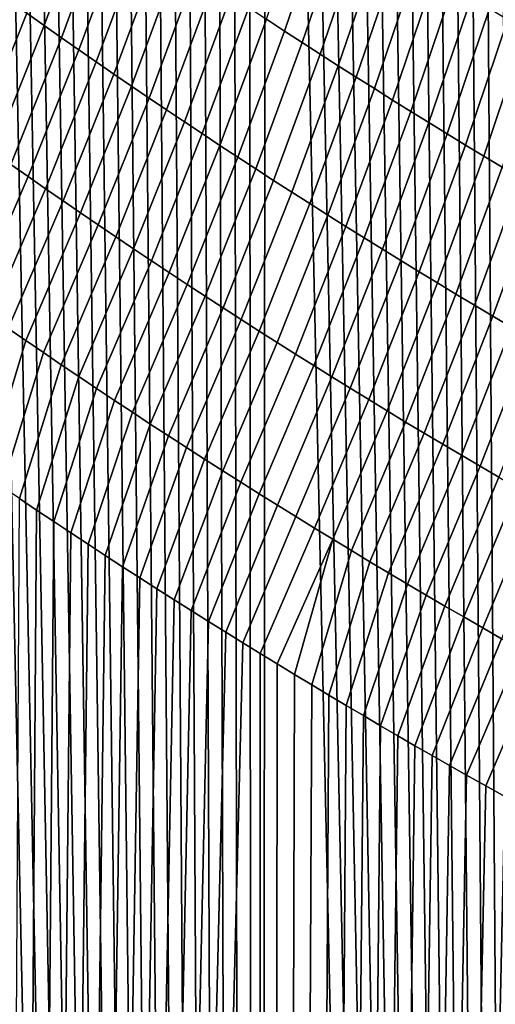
# Model space of a CAD drawing. Header units: metres. Extents: x -240 to 45, y -77 to 27.
# Tile 719 of 1056: x 7.57 to 8.83, y -30.68 to -28.07. Entities that reach past the tile are written whole.
import ezdxf

# ---------------------------------------------------------------- set-up
doc = ezdxf.new("R2010")
doc.units = ezdxf.units.M
doc.layers.add('solid_102011X2', color=7, linetype='CONTINUOUS')

msp = doc.modelspace()

# ---------------------------------------------------------------- linework, layer by layer
at = {"layer": 'solid_102011X2'}
for points in [[(7.393722, -60.200001, 117.582504), (8.205433, -60.200001, 118.166084), (7.445501, -24.273819, 117.621597), (7.402715, -24.239401, 117.589317)], [(8.205433, -60.200001, 118.166084), (7.488349, -24.308147, 117.653748), (7.445501, -24.273819, 117.621597)], [(8.205433, -60.200001, 118.166084), (7.531259, -24.342386, 117.68576), (7.488349, -24.308147, 117.653748)], [(8.205433, -60.200001, 118.166084), (7.574229, -24.376534, 117.717644), (7.531259, -24.342386, 117.68576)], [(8.205433, -60.200001, 118.166084), (7.617257, -24.410593, 117.749397), (7.574229, -24.376534, 117.717644)], [(8.205433, -60.200001, 118.166084), (7.660342, -24.444559, 117.781006), (7.617257, -24.410593, 117.749397)], [(8.205433, -60.200001, 118.166084), (7.703483, -24.478432, 117.812485), (7.660342, -24.444559, 117.781006)], [(8.205433, -60.200001, 118.166084), (7.746677, -24.512209, 117.843826), (7.703483, -24.478432, 117.812485)], [(8.205433, -60.200001, 118.166084), (7.789925, -24.545893, 117.875031), (7.746677, -24.512209, 117.843826)], [(8.205433, -60.200001, 118.166084), (7.833222, -24.579479, 117.906097), (7.789925, -24.545893, 117.875031)], [(8.205433, -60.200001, 118.166084), (7.87657, -24.612968, 117.937027), (7.833222, -24.579479, 117.906097)], [(8.205433, -60.200001, 118.166084), (7.919966, -24.646358, 117.967812), (7.87657, -24.612968, 117.937027)], [(8.205433, -60.200001, 118.166084), (7.963408, -24.679647, 117.998459), (7.919966, -24.646358, 117.967812)], [(8.205433, -60.200001, 118.166084), (8.006894, -24.712837, 118.028969), (7.963408, -24.679647, 117.998459)], [(8.205433, -60.200001, 118.166084), (8.050425, -24.745924, 118.059334), (8.006894, -24.712837, 118.028969)], [(8.205433, -60.200001, 118.166084), (8.093996, -24.778906, 118.089561), (8.050425, -24.745924, 118.059334)], [(8.205433, -60.200001, 118.166084), (8.137609, -24.811785, 118.119644), (8.093996, -24.778906, 118.089561)], [(8.205433, -60.200001, 118.166084), (8.181258, -24.844557, 118.149582), (8.137609, -24.811785, 118.119644)], [(8.205433, -60.200001, 118.166084), (8.224946, -24.877222, 118.179375), (8.181258, -24.844557, 118.149582)], [(8.205433, -60.200001, 118.166084), (9.045224, -60.200001, 118.708481), (8.268669, -24.909781, 118.209023), (8.224946, -24.877222, 118.179375)], [(9.045224, -60.200001, 118.708481), (8.312426, -24.942228, 118.238533), (8.268669, -24.909781, 118.209023)], [(9.045224, -60.200001, 118.708481), (8.356215, -24.974566, 118.267891), (8.312426, -24.942228, 118.238533)], [(9.045224, -60.200001, 118.708481), (8.400034, -25.006792, 118.297104), (8.356215, -24.974566, 118.267891)], [(9.045224, -60.200001, 118.708481), (8.443888, -25.038912, 118.326172), (8.400034, -25.006792, 118.297104)], [(9.045224, -60.200001, 118.708481), (8.487778, -25.070929, 118.355103), (8.443888, -25.038912, 118.326172)], [(9.045224, -60.200001, 118.708481), (8.531703, -25.10284, 118.383888), (8.487778, -25.070929, 118.355103)], [(9.045224, -60.200001, 118.708481), (8.575664, -25.134649, 118.412537), (8.531703, -25.10284, 118.383888)], [(9.045224, -60.200001, 118.708481), (8.619659, -25.166355, 118.44104), (8.575664, -25.134649, 118.412537)], [(9.045224, -60.200001, 118.708481), (8.663689, -25.197956, 118.469406), (8.619659, -25.166355, 118.44104)], [(9.045224, -60.200001, 118.708481), (8.707752, -25.229452, 118.497627), (8.663689, -25.197956, 118.469406)], [(9.045224, -60.200001, 118.708481), (8.751848, -25.260845, 118.525711), (8.707752, -25.229452, 118.497627)], [(9.045224, -60.200001, 118.708481), (8.795978, -25.292133, 118.553658), (8.751848, -25.260845, 118.525711)], [(9.045224, -60.200001, 118.708481), (8.840139, -25.323317, 118.581459), (8.795978, -25.292133, 118.553658)], [(7.592296, -28.049006, 85.360237), (7.715491, -27.716005, 85.185974), (7.761414, -27.748375, 85.153297), (7.638173, -28.081484, 85.326813)], [(7.638173, -28.081484, 85.326813), (7.761414, -27.748375, 85.153297), (7.807464, -27.780621, 85.120728), (7.684182, -28.113844, 85.293488)], [(8.227638, -28.065184, 84.832207), (8.340084, -27.734293, 84.652733), (8.387428, -27.76511, 84.621933), (8.274957, -28.096157, 84.800682)], [(8.274957, -28.096157, 84.800682), (8.387428, -27.76511, 84.621933), (8.434894, -27.795792, 84.59124), (8.322401, -28.126997, 84.769257)], [(7.684182, -28.113844, 85.293488), (7.807464, -27.780621, 85.120728), (7.853642, -27.812744, 85.088257), (7.730324, -28.146084, 85.260262)], [(8.322401, -28.126997, 84.769257), (8.434894, -27.795792, 84.59124), (8.482478, -27.826336, 84.560661), (8.369971, -28.157703, 84.737946)], [(7.730324, -28.146084, 85.260262), (7.853642, -27.812744, 85.088257), (7.899947, -27.844744, 85.055885), (7.776598, -28.178202, 85.227135)], [(8.369971, -28.157703, 84.737946), (8.482478, -27.826336, 84.560661), (8.530184, -27.856743, 84.53019), (8.417666, -28.188274, 84.706734)], [(7.776598, -28.178202, 85.227135), (7.899947, -27.844744, 85.055885), (7.946379, -27.876617, 85.023621), (7.823005, -28.210199, 85.194115)], [(7.823005, -28.210199, 85.194115), (7.946379, -27.876617, 85.023621), (7.992939, -27.908365, 84.991455), (7.869545, -28.242073, 85.161201)], [(8.417666, -28.188274, 84.706734), (8.530184, -27.856743, 84.53019), (8.578009, -27.887011, 84.499825), (8.465487, -28.218712, 84.675636)], [(8.465487, -28.218712, 84.675636), (8.578009, -27.887011, 84.499825), (8.625954, -27.917141, 84.469566), (8.513433, -28.249012, 84.644653)], [(7.869545, -28.242073, 85.161201), (7.992939, -27.908365, 84.991455), (8.039626, -27.939987, 84.959396), (7.916215, -28.273823, 85.128387)], [(8.513433, -28.249012, 84.644653), (8.625954, -27.917141, 84.469566), (8.674019, -27.94713, 84.439423), (8.561502, -28.279177, 84.613777)], [(7.916215, -28.273823, 85.128387), (8.039626, -27.939987, 84.959396), (8.086439, -27.971479, 84.927437), (7.963018, -28.305449, 85.09568)], [(8.561502, -28.279177, 84.613777), (8.674019, -27.94713, 84.439423), (8.722202, -27.976978, 84.409393), (8.609698, -28.309202, 84.583015)], [(7.963018, -28.305449, 85.09568), (8.086439, -27.971479, 84.927437), (8.133379, -28.002844, 84.895592), (8.009953, -28.33695, 85.063072)], [(8.609698, -28.309202, 84.583015), (8.722202, -27.976978, 84.409393), (8.770505, -28.006685, 84.379471), (8.658017, -28.339087, 84.552361)], [(8.009953, -28.33695, 85.063072), (8.133379, -28.002844, 84.895592), (8.180446, -28.034079, 84.863846), (8.057019, -28.368324, 85.030579)], [(8.658017, -28.339087, 84.552361), (8.770505, -28.006685, 84.379471), (8.818927, -28.036247, 84.349663), (8.706461, -28.368834, 84.52182)], [(7.41206, -28.352148, 85.555283), (7.546553, -28.016409, 85.393768), (7.592296, -28.049006, 85.360237), (7.457788, -28.384838, 85.520981)], [(8.057019, -28.368324, 85.030579), (8.180446, -28.034079, 84.863846), (8.227638, -28.065184, 84.832207), (8.104217, -28.39957, 84.998184)], [(8.706461, -28.368834, 84.52182), (8.818927, -28.036247, 84.349663), (8.867468, -28.065668, 84.319969), (8.755029, -28.398439, 84.491394)], [(7.457788, -28.384838, 85.520981), (7.592296, -28.049006, 85.360237), (7.638173, -28.081484, 85.326813), (7.503654, -28.417414, 85.486778)], [(7.503654, -28.417414, 85.486778), (7.638173, -28.081484, 85.326813), (7.684182, -28.113844, 85.293488), (7.549657, -28.449873, 85.452682)], [(8.104217, -28.39957, 84.998184), (8.227638, -28.065184, 84.832207), (8.274957, -28.096157, 84.800682), (8.151546, -28.430689, 84.965904)], [(8.755029, -28.398439, 84.491394), (8.867468, -28.065668, 84.319969), (8.916126, -28.094942, 84.290382), (8.80372, -28.427902, 84.461075)], [(7.549657, -28.449873, 85.452682), (7.684182, -28.113844, 85.293488), (7.730324, -28.146084, 85.260262), (7.595798, -28.482216, 85.418686)], [(8.151546, -28.430689, 84.965904), (8.274957, -28.096157, 84.800682), (8.322401, -28.126997, 84.769257), (8.199005, -28.461678, 84.933723)], [(8.80372, -28.427902, 84.461075), (8.916126, -28.094942, 84.290382), (8.964904, -28.124071, 84.260918), (8.852536, -28.457222, 84.430878)], [(8.199005, -28.461678, 84.933723), (8.322401, -28.126997, 84.769257), (8.369971, -28.157703, 84.737946), (8.246595, -28.492535, 84.901657)], [(7.595798, -28.482216, 85.418686), (7.730324, -28.146084, 85.260262), (7.776598, -28.178202, 85.227135), (7.642077, -28.514442, 85.384789)], [(8.246595, -28.492535, 84.901657), (8.369971, -28.157703, 84.737946), (8.417666, -28.188274, 84.706734), (8.294317, -28.523262, 84.869698)], [(7.642077, -28.514442, 85.384789), (7.776598, -28.178202, 85.227135), (7.823005, -28.210199, 85.194115), (7.688493, -28.546551, 85.350998)], [(8.294317, -28.523262, 84.869698), (8.417666, -28.188274, 84.706734), (8.465487, -28.218712, 84.675636), (8.342169, -28.553858, 84.837845)], [(7.688493, -28.546551, 85.350998), (7.823005, -28.210199, 85.194115), (7.869545, -28.242073, 85.161201), (7.735046, -28.578539, 85.317307)], [(8.342169, -28.553858, 84.837845), (8.465487, -28.218712, 84.675636), (8.513433, -28.249012, 84.644653), (8.390151, -28.584318, 84.806107)], [(7.735046, -28.578539, 85.317307), (7.869545, -28.242073, 85.161201), (7.916215, -28.273823, 85.128387), (7.781737, -28.610407, 85.283722)], [(8.390151, -28.584318, 84.806107), (8.513433, -28.249012, 84.644653), (8.561502, -28.279177, 84.613777), (8.438263, -28.614645, 84.774475)], [(7.781737, -28.610407, 85.283722), (7.916215, -28.273823, 85.128387), (7.963018, -28.305449, 85.09568), (7.828564, -28.642153, 85.250237)], [(8.438263, -28.614645, 84.774475), (8.561502, -28.279177, 84.613777), (8.609698, -28.309202, 84.583015), (8.486506, -28.644838, 84.742958)], [(7.828564, -28.642153, 85.250237), (7.963018, -28.305449, 85.09568), (8.009953, -28.33695, 85.063072), (7.875529, -28.673779, 85.216858)], [(8.486506, -28.644838, 84.742958), (8.609698, -28.309202, 84.583015), (8.658017, -28.339087, 84.552361), (8.534878, -28.674894, 84.711548)], [(7.875529, -28.673779, 85.216858), (8.009953, -28.33695, 85.063072), (8.057019, -28.368324, 85.030579), (7.92263, -28.70528, 85.183586)], [(8.534878, -28.674894, 84.711548), (8.658017, -28.339087, 84.552361), (8.706461, -28.368834, 84.52182), (8.58338, -28.704813, 84.680252)], [(7.92263, -28.70528, 85.183586), (8.057019, -28.368324, 85.030579), (8.104217, -28.39957, 84.998184), (7.969868, -28.736656, 85.150421)], [(8.58338, -28.704813, 84.680252), (8.706461, -28.368834, 84.52182), (8.755029, -28.398439, 84.491394), (8.632011, -28.734594, 84.649071)], [(7.969868, -28.736656, 85.150421), (8.104217, -28.39957, 84.998184), (8.151546, -28.430689, 84.965904), (8.017241, -28.76791, 85.117363)], [(8.632011, -28.734594, 84.649071), (8.755029, -28.398439, 84.491394), (8.80372, -28.427902, 84.461075), (8.680773, -28.764236, 84.618004)], [(8.680773, -28.764236, 84.618004), (8.80372, -28.427902, 84.461075), (8.852536, -28.457222, 84.430878), (8.729663, -28.793737, 84.587051)], [(7.403968, -28.787909, 85.598091), (7.549657, -28.449873, 85.452682), (7.595798, -28.482216, 85.418686), (7.450143, -28.820343, 85.563301)], [(8.017241, -28.76791, 85.117363), (8.151546, -28.430689, 84.965904), (8.199005, -28.461678, 84.933723), (8.064753, -28.799036, 85.084412)], [(8.064753, -28.799036, 85.084412), (8.199005, -28.461678, 84.933723), (8.246595, -28.492535, 84.901657), (8.112399, -28.830034, 85.051567)], [(8.729663, -28.793737, 84.587051), (8.852536, -28.457222, 84.430878), (8.901475, -28.486399, 84.400795), (8.778682, -28.823099, 84.556213)], [(7.450143, -28.820343, 85.563301), (7.595798, -28.482216, 85.418686), (7.642077, -28.514442, 85.384789), (7.49646, -28.852665, 85.528618)], [(8.112399, -28.830034, 85.051567), (8.246595, -28.492535, 84.901657), (8.294317, -28.523262, 84.869698), (8.160181, -28.860905, 85.018837)], [(8.778682, -28.823099, 84.556213), (8.901475, -28.486399, 84.400795), (8.950537, -28.51543, 84.370819), (8.827829, -28.852318, 84.52549)], [(7.49646, -28.852665, 85.528618), (7.642077, -28.514442, 85.384789), (7.688493, -28.546551, 85.350998), (7.542921, -28.884871, 85.494034)], [(8.160181, -28.860905, 85.018837), (8.294317, -28.523262, 84.869698), (8.342169, -28.553858, 84.837845), (8.2081, -28.891647, 84.986206)], [(8.827829, -28.852318, 84.52549), (8.950537, -28.51543, 84.370819), (8.999721, -28.544315, 84.340965), (8.877106, -28.881393, 84.494881)], [(7.542921, -28.884871, 85.494034), (7.688493, -28.546551, 85.350998), (7.735046, -28.578539, 85.317307), (7.589523, -28.916962, 85.459549)], [(8.2081, -28.891647, 84.986206), (8.342169, -28.553858, 84.837845), (8.390151, -28.584318, 84.806107), (8.256154, -28.922258, 84.95369)], [(7.589523, -28.916962, 85.459549), (7.735046, -28.578539, 85.317307), (7.781737, -28.610407, 85.283722), (7.636267, -28.948935, 85.425171)], [(8.256154, -28.922258, 84.95369), (8.390151, -28.584318, 84.806107), (8.438263, -28.614645, 84.774475), (8.304344, -28.95274, 84.921288)], [(7.636267, -28.948935, 85.425171), (7.781737, -28.610407, 85.283722), (7.828564, -28.642153, 85.250237), (7.683154, -28.980791, 85.3909)], [(8.304344, -28.95274, 84.921288), (8.438263, -28.614645, 84.774475), (8.486506, -28.644838, 84.742958), (8.35267, -28.983089, 84.888992)], [(7.683154, -28.980791, 85.3909), (7.828564, -28.642153, 85.250237), (7.875529, -28.673779, 85.216858), (7.730183, -29.012527, 85.356728)], [(8.35267, -28.983089, 84.888992), (8.486506, -28.644838, 84.742958), (8.534878, -28.674894, 84.711548), (8.401131, -29.013304, 84.856812)], [(7.730183, -29.012527, 85.356728), (7.875529, -28.673779, 85.216858), (7.92263, -28.70528, 85.183586), (7.777354, -29.044146, 85.322662)], [(8.401131, -29.013304, 84.856812), (8.534878, -28.674894, 84.711548), (8.58338, -28.704813, 84.680252), (8.449726, -29.043386, 84.824745)], [(7.777354, -29.044146, 85.322662), (7.92263, -28.70528, 85.183586), (7.969868, -28.736656, 85.150421), (7.824666, -29.075644, 85.288704)], [(8.449726, -29.043386, 84.824745), (8.58338, -28.704813, 84.680252), (8.632011, -28.734594, 84.649071), (8.498458, -29.073334, 84.792786)], [(7.824666, -29.075644, 85.288704), (7.969868, -28.736656, 85.150421), (8.017241, -28.76791, 85.117363), (7.87212, -29.107018, 85.254852)], [(8.498458, -29.073334, 84.792786), (8.632011, -28.734594, 84.649071), (8.680773, -28.764236, 84.618004), (8.547323, -29.103144, 84.760948)], [(7.87212, -29.107018, 85.254852), (8.017241, -28.76791, 85.117363), (8.064753, -28.799036, 85.084412), (7.919716, -29.138269, 85.221107)], [(8.547323, -29.103144, 84.760948), (8.680773, -28.764236, 84.618004), (8.729663, -28.793737, 84.587051), (8.596324, -29.132818, 84.729218)], [(8.596324, -29.132818, 84.729218), (8.729663, -28.793737, 84.587051), (8.778682, -28.823099, 84.556213), (8.645459, -29.162354, 84.697601)], [(7.919716, -29.138269, 85.221107), (8.064753, -28.799036, 85.084412), (8.112399, -28.830034, 85.051567), (7.967454, -29.169399, 85.187477)], [(7.967454, -29.169399, 85.187477), (8.112399, -28.830034, 85.051567), (8.160181, -28.860905, 85.018837), (8.015333, -29.200403, 85.153946)], [(8.645459, -29.162354, 84.697601), (8.778682, -28.823099, 84.556213), (8.827829, -28.852318, 84.52549), (8.694729, -29.19175, 84.666107)], [(8.015333, -29.200403, 85.153946), (8.160181, -28.860905, 85.018837), (8.2081, -28.891647, 84.986206), (8.063353, -29.231281, 85.120529)], [(8.694729, -29.19175, 84.666107), (8.827829, -28.852318, 84.52549), (8.877106, -28.881393, 84.494881), (8.744133, -29.221008, 84.634727)], [(7.589523, -28.916962, 85.459549), (7.481819, -29.274149, 85.55114), (7.436337, -29.242985, 85.585304), (7.542921, -28.884871, 85.494034)], [(8.063353, -29.231281, 85.120529), (8.2081, -28.891647, 84.986206), (8.256154, -28.922258, 84.95369), (8.111514, -29.262032, 85.087219)], [(8.744133, -29.221008, 84.634727), (8.877106, -28.881393, 84.494881), (8.92651, -28.910326, 84.464394), (8.793671, -29.250124, 84.603462)], [(7.636267, -28.948935, 85.425171), (7.527314, -29.30512, 85.517174), (7.481819, -29.274149, 85.55114), (7.589523, -28.916962, 85.459549)], [(8.111514, -29.262032, 85.087219), (8.256154, -28.922258, 84.95369), (8.304344, -28.95274, 84.921288), (8.159817, -29.292656, 85.054024)], [(8.793671, -29.250124, 84.603462), (8.92651, -28.910326, 84.464394), (8.976043, -28.939114, 84.434021), (8.843342, -29.279097, 84.572311)], [(7.683154, -28.980791, 85.3909), (7.572817, -29.335892, 85.483398), (7.527314, -29.30512, 85.517174), (7.636267, -28.948935, 85.425171)], [(8.159817, -29.292656, 85.054024), (8.304344, -28.95274, 84.921288), (8.35267, -28.983089, 84.888992), (8.20826, -29.323151, 85.020935)], [(7.730183, -29.012527, 85.356728), (7.618328, -29.366467, 85.449821), (7.572817, -29.335892, 85.483398), (7.683154, -28.980791, 85.3909)], [(8.20826, -29.323151, 85.020935), (8.35267, -28.983089, 84.888992), (8.401131, -29.013304, 84.856812), (8.256844, -29.353516, 84.987961)], [(7.777354, -29.044146, 85.322662), (7.663848, -29.396845, 85.416428), (7.618328, -29.366467, 85.449821), (7.730183, -29.012527, 85.356728)], [(8.256844, -29.353516, 84.987961), (8.401131, -29.013304, 84.856812), (8.449726, -29.043386, 84.824745), (8.305569, -29.383749, 84.955093)], [(7.824666, -29.075644, 85.288704), (7.709375, -29.427029, 85.383232), (7.663848, -29.396845, 85.416428), (7.777354, -29.044146, 85.322662)], [(8.305569, -29.383749, 84.955093), (8.449726, -29.043386, 84.824745), (8.498458, -29.073334, 84.792786), (8.354434, -29.413851, 84.922348)], [(7.87212, -29.107018, 85.254852), (7.754911, -29.457016, 85.35022), (7.709375, -29.427029, 85.383232), (7.824666, -29.075644, 85.288704)], [(8.354434, -29.413851, 84.922348), (8.498458, -29.073334, 84.792786), (8.547323, -29.103144, 84.760948), (8.40344, -29.443821, 84.889709)], [(7.919716, -29.138269, 85.221107), (7.800454, -29.486811, 85.317398), (7.754911, -29.457016, 85.35022), (7.87212, -29.107018, 85.254852)], [(8.40344, -29.443821, 84.889709), (8.547323, -29.103144, 84.760948), (8.596324, -29.132818, 84.729218), (8.452586, -29.473656, 84.857185)], [(8.452586, -29.473656, 84.857185), (8.596324, -29.132818, 84.729218), (8.645459, -29.162354, 84.697601), (8.501873, -29.503357, 84.824783)], [(7.967454, -29.169399, 85.187477), (7.846004, -29.516415, 85.284767), (7.800454, -29.486811, 85.317398), (7.919716, -29.138269, 85.221107)], [(8.015333, -29.200403, 85.153946), (7.891562, -29.545828, 85.252319), (7.846004, -29.516415, 85.284767), (7.967454, -29.169399, 85.187477)], [(8.501873, -29.503357, 84.824783), (8.645459, -29.162354, 84.697601), (8.694729, -29.19175, 84.666107), (8.5513, -29.532921, 84.792488)], [(8.063353, -29.231281, 85.120529), (7.937127, -29.575048, 85.220062), (7.891562, -29.545828, 85.252319), (8.015333, -29.200403, 85.153946)], [(8.5513, -29.532921, 84.792488), (8.694729, -29.19175, 84.666107), (8.744133, -29.221008, 84.634727), (8.600866, -29.562349, 84.760315)], [(8.111514, -29.262032, 85.087219), (7.982698, -29.604084, 85.187981), (7.937127, -29.575048, 85.220062), (8.063353, -29.231281, 85.120529)], [(8.600866, -29.562349, 84.760315), (8.744133, -29.221008, 84.634727), (8.793671, -29.250124, 84.603462), (8.650573, -29.59164, 84.728256)], [(8.159817, -29.292656, 85.054024), (8.028277, -29.632929, 85.15609), (7.982698, -29.604084, 85.187981), (8.111514, -29.262032, 85.087219)], [(8.650573, -29.59164, 84.728256), (8.793671, -29.250124, 84.603462), (8.843342, -29.279097, 84.572311), (8.700418, -29.62079, 84.69632)], [(8.700418, -29.62079, 84.69632), (8.843342, -29.279097, 84.572311), (8.893147, -29.307928, 84.541283), (8.750403, -29.649801, 84.664497)], [(8.20826, -29.323151, 85.020935), (8.073862, -29.661589, 85.124382), (8.028277, -29.632929, 85.15609), (8.159817, -29.292656, 85.054024)], [(8.750403, -29.649801, 84.664497), (8.893147, -29.307928, 84.541283), (8.943085, -29.336615, 84.510376), (8.800528, -29.678671, 84.632797)], [(7.393722, -60.200001, 85.617493), (7.572817, -29.335892, 85.483398), (7.618328, -29.366467, 85.449821)], [(8.256844, -29.353516, 84.987961), (8.119453, -29.690063, 85.092857), (8.073862, -29.661589, 85.124382), (8.20826, -29.323151, 85.020935)], [(8.800528, -29.678671, 84.632797), (8.943085, -29.336615, 84.510376), (8.993156, -29.365156, 84.479584), (8.850791, -29.707399, 84.601212)], [(7.393722, -60.200001, 85.617493), (7.618328, -29.366467, 85.449821), (7.663848, -29.396845, 85.416428)], [(8.305569, -29.383749, 84.955093), (8.165051, -29.718353, 85.061516), (8.119453, -29.690063, 85.092857), (8.256844, -29.353516, 84.987961)], [(8.354434, -29.413851, 84.922348), (8.210656, -29.74646, 85.03035), (8.165051, -29.718353, 85.061516), (8.305569, -29.383749, 84.955093)], [(7.393722, -60.200001, 85.617493), (7.663848, -29.396845, 85.416428), (7.709375, -29.427029, 85.383232)], [(8.40344, -29.443821, 84.889709), (8.256267, -29.774385, 84.999367), (8.210656, -29.74646, 85.03035), (8.354434, -29.413851, 84.922348)], [(7.393722, -60.200001, 85.617493), (7.709375, -29.427029, 85.383232), (7.754911, -29.457016, 85.35022)], [(8.40344, -29.443821, 84.889709), (8.301884, -29.80213, 84.968567), (8.256267, -29.774385, 84.999367)], [(8.452586, -29.473656, 84.857185), (8.347502, -29.829687, 84.937943), (8.301884, -29.80213, 84.968567), (8.40344, -29.443821, 84.889709)], [(7.393722, -60.200001, 85.617493), (7.754911, -29.457016, 85.35022), (7.800454, -29.486811, 85.317398)], [(7.393722, -60.200001, 85.617493), (7.800454, -29.486811, 85.317398), (7.846004, -29.516415, 85.284767)], [(8.501873, -29.503357, 84.824783), (8.393117, -29.85705, 84.907494), (8.347502, -29.829687, 84.937943), (8.452586, -29.473656, 84.857185)], [(7.393722, -60.200001, 85.617493), (7.846004, -29.516415, 85.284767), (7.891562, -29.545828, 85.252319)], [(8.5513, -29.532921, 84.792488), (8.438729, -29.884224, 84.877235), (8.393117, -29.85705, 84.907494), (8.501873, -29.503357, 84.824783)], [(7.393722, -60.200001, 85.617493), (7.891562, -29.545828, 85.252319), (7.937127, -29.575048, 85.220062)], [(8.600866, -29.562349, 84.760315), (8.484338, -29.911205, 84.84716), (8.438729, -29.884224, 84.877235), (8.5513, -29.532921, 84.792488)], [(7.393722, -60.200001, 85.617493), (7.937127, -29.575048, 85.220062), (7.982698, -29.604084, 85.187981)], [(8.650573, -29.59164, 84.728256), (8.529944, -29.937998, 84.817261), (8.484338, -29.911205, 84.84716), (8.600866, -29.562349, 84.760315)], [(8.700418, -29.62079, 84.69632), (8.575548, -29.964603, 84.787537), (8.529944, -29.937998, 84.817261), (8.650573, -29.59164, 84.728256)], [(7.393722, -60.200001, 85.617493), (7.982698, -29.604084, 85.187981), (8.028277, -29.632929, 85.15609)], [(8.750403, -29.649801, 84.664497), (8.621148, -29.991022, 84.757996), (8.575548, -29.964603, 84.787537), (8.700418, -29.62079, 84.69632)], [(7.393722, -60.200001, 85.617493), (8.028277, -29.632929, 85.15609), (8.073862, -29.661589, 85.124382)], [(8.800528, -29.678671, 84.632797), (8.666746, -30.017258, 84.72863), (8.621148, -29.991022, 84.757996), (8.750403, -29.649801, 84.664497)], [(7.393722, -60.200001, 85.617493), (8.073862, -29.661589, 85.124382), (8.119453, -29.690063, 85.092857)], [(8.850791, -29.707399, 84.601212), (8.71234, -30.043306, 84.69944), (8.666746, -30.017258, 84.72863), (8.800528, -29.678671, 84.632797)], [(7.393722, -60.200001, 85.617493), (8.119453, -29.690063, 85.092857), (8.165051, -29.718353, 85.061516)], [(8.901193, -29.735985, 84.569748), (8.757933, -30.069176, 84.670425), (8.71234, -30.043306, 84.69944), (8.850791, -29.707399, 84.601212)], [(7.393722, -60.200001, 85.617493), (8.165051, -29.718353, 85.061516), (8.210656, -29.74646, 85.03035), (8.205433, -60.200001, 85.033913)], [(8.205433, -60.200001, 85.033913), (8.210656, -29.74646, 85.03035), (8.256267, -29.774385, 84.999367)], [(8.951733, -29.764425, 84.538414), (8.808588, -30.097706, 84.63839), (8.757933, -30.069176, 84.670425), (8.901193, -29.735985, 84.569748)], [(8.205433, -60.200001, 85.033913), (8.256267, -29.774385, 84.999367), (8.301884, -29.80213, 84.968567)], [(9.002411, -29.792721, 84.507195), (8.85924, -30.126015, 84.606567), (8.808588, -30.097706, 84.63839), (8.951733, -29.764425, 84.538414)], [(8.205433, -60.200001, 85.033913), (8.301884, -29.80213, 84.968567), (8.347502, -29.829687, 84.937943)], [(8.205433, -60.200001, 85.033913), (8.347502, -29.829687, 84.937943), (8.393117, -29.85705, 84.907494)], [(8.205433, -60.200001, 85.033913), (8.393117, -29.85705, 84.907494), (8.438729, -29.884224, 84.877235)], [(8.205433, -60.200001, 85.033913), (8.438729, -29.884224, 84.877235), (8.484338, -29.911205, 84.84716)], [(8.205433, -60.200001, 85.033913), (8.484338, -29.911205, 84.84716), (8.529944, -29.937998, 84.817261)], [(8.205433, -60.200001, 85.033913), (8.529944, -29.937998, 84.817261), (8.575548, -29.964603, 84.787537)], [(8.205433, -60.200001, 85.033913), (8.575548, -29.964603, 84.787537), (8.621148, -29.991022, 84.757996)], [(8.205433, -60.200001, 85.033913), (8.621148, -29.991022, 84.757996), (8.666746, -30.017258, 84.72863)], [(8.205433, -60.200001, 85.033913), (8.666746, -30.017258, 84.72863), (8.71234, -30.043306, 84.69944)], [(8.205433, -60.200001, 85.033913), (8.71234, -30.043306, 84.69944), (8.757933, -30.069176, 84.670425)], [(8.205433, -60.200001, 85.033913), (8.757933, -30.069176, 84.670425), (8.808588, -30.097706, 84.63839)], [(8.205433, -60.200001, 85.033913), (8.808588, -30.097706, 84.63839), (8.85924, -30.126015, 84.606567)], [(8.205433, -60.200001, 85.033913), (8.85924, -30.126015, 84.606567), (8.909888, -30.154102, 84.574959)], [(8.205433, -60.200001, 85.033913), (8.909888, -30.154102, 84.574959), (8.960534, -30.181973, 84.543556)], [(8.205433, -60.200001, 85.033913), (8.960534, -30.181973, 84.543556), (9.011178, -30.209629, 84.512367)], [(8.205433, -60.200001, 85.033913), (9.011178, -30.209629, 84.512367), (9.061818, -30.237068, 84.481392), (9.045224, -60.200001, 84.491516)]]:
    msp.add_3dface(points, dxfattribs=at)

doc.saveas('drawing.dxf')
